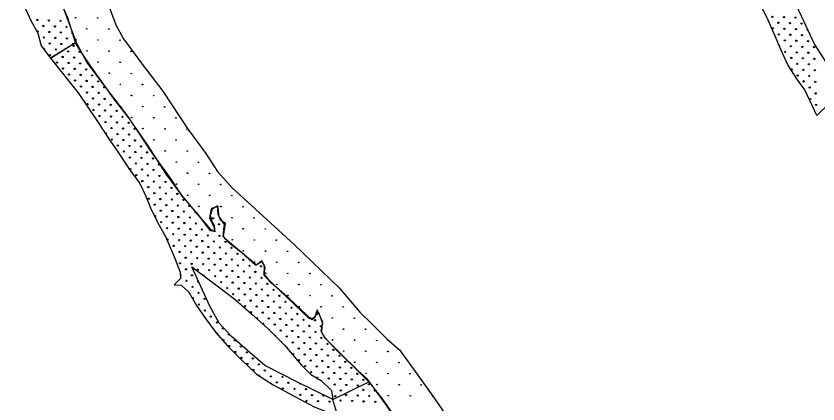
# Model space of a CAD drawing. Extents: x 1612280 to 1883141, y 560852 to 780851.
# Drawn here: x 1698846 to 1712819, y 669510 to 676275 of the extents above; entities that cross this region are included whole.
import ezdxf

# ---------------------------------------------------------------- set-up
doc = ezdxf.new("R2010")
doc.units = 0
for name, color, linetype in [('DESIGN - EROSION CONTROL - Devices', 7, 'Continuous'), ('DESIGN - SCRATCH - User 1', 7, 'Continuous'), ('DESIGN - TRAFFIC CONTROL PERMANENT - Pavement Marking Text', 7, 'Continuous')]:
    doc.layers.add(name, color=color, linetype=linetype)

msp = doc.modelspace()

# ---------------------------------------------------------------- linework, layer by layer
at = {"layer": 'DESIGN - EROSION CONTROL - Devices'}
for centre in [(1699884, 676246), (1699884, 676246), (1700268, 676242), (1700268, 676242), (1700078, 676051), (1700078, 676051), (1700463, 676048), (1700463, 676048), (1699888, 675861), (1699888, 675861), (1700272, 675857), (1700272, 675857), (1700657, 675853), (1700657, 675853), (1700082, 675667), (1700082, 675667), (1700466, 675663), (1700466, 675663), (1700851, 675659), (1700851, 675659), (1700276, 675473), (1700276, 675473), (1700660, 675469), (1700660, 675469), (1700470, 675279), (1700470, 675279), (1700855, 675275), (1700855, 675275), (1700664, 675084), (1700664, 675084), (1701049, 675081), (1701049, 675081), (1700858, 674890), (1700858, 674890), (1701243, 674887), (1701243, 674887), (1700668, 674700), (1700668, 674700), (1701053, 674696), (1701053, 674696), (1701437, 674692), (1701437, 674692), (1700862, 674506), (1700862, 674506), (1701247, 674502), (1701247, 674502), (1701631, 674498), (1701631, 674498), (1701056, 674312), (1701056, 674312), (1701441, 674308), (1701441, 674308), (1701825, 674304), (1701825, 674304), (1701250, 674117), (1701250, 674117), (1701635, 674114), (1701635, 674114), (1701445, 673923), (1701445, 673923), (1701829, 673920), (1701829, 673920), (1701639, 673729), (1701639, 673729), (1702023, 673725), (1702023, 673725), (1701833, 673535), (1701833, 673535), (1702217, 673531), (1702217, 673531), (1701642, 673345), (1701642, 673345), (1702027, 673341), (1702027, 673341), (1702412, 673337), (1702412, 673337), (1701837, 673150), (1701837, 673150), (1702221, 673147), (1702221, 673147), (1702606, 673143), (1702606, 673143), (1702031, 672956), (1702031, 672956), (1702415, 672953), (1702415, 672953), (1702800, 672949), (1702800, 672949), (1702609, 672758), (1702609, 672758), (1702994, 672755), (1702994, 672755), (1702804, 672564), (1702804, 672564), (1703188, 672561), (1703188, 672561), (1702613, 672374), (1702613, 672374), (1702998, 672370), (1702998, 672370), (1703382, 672366), (1703382, 672366), (1702807, 672180), (1702807, 672180), (1703192, 672176), (1703192, 672176), (1703576, 672172), (1703576, 672172), (1703001, 671986), (1703001, 671986), (1703386, 671982), (1703386, 671982), (1703771, 671978), (1703771, 671978), (1703196, 671791), (1703196, 671791), (1703580, 671788), (1703580, 671788), (1703965, 671784), (1703965, 671784), (1703390, 671597), (1703390, 671597), (1703774, 671594), (1703774, 671594), (1704159, 671590), (1704159, 671590), (1703584, 671403), (1703584, 671403), (1703968, 671399), (1703968, 671399), (1704353, 671396), (1704353, 671396), (1703778, 671209), (1703778, 671209), (1704163, 671205), (1704163, 671205), (1704547, 671202), (1704547, 671202), (1703972, 671015), (1703972, 671015), (1704357, 671011), (1704357, 671011), (1704741, 671007), (1704741, 671007), (1704551, 670817), (1704551, 670817), (1704935, 670813), (1704935, 670813), (1704360, 670627), (1704360, 670627), (1704745, 670623), (1704745, 670623), (1705130, 670619), (1705130, 670619), (1704555, 670432), (1704555, 670432), (1704939, 670429), (1704939, 670429), (1705324, 670425), (1705324, 670425), (1704749, 670238), (1704749, 670238), (1705133, 670235), (1705133, 670235), (1705518, 670231), (1705518, 670231), (1704943, 670044), (1704943, 670044), (1705327, 670040), (1705327, 670040), (1705712, 670037), (1705712, 670037), (1705137, 669850), (1705137, 669850), (1705522, 669846), (1705522, 669846), (1705906, 669843), (1705906, 669843), (1705331, 669656), (1705331, 669656), (1705716, 669652), (1705716, 669652)]:
    msp.add_circle(centre, 5.28, dxfattribs=at)
msp.add_arc((1706100, 669648), 5.28, 88.8818, 341.4616, dxfattribs=at)
at = {"layer": 'DESIGN - SCRATCH - User 1'}
for points in [[(1699349, 679590), (1699206, 679224), (1699086, 678858), (1699069, 678658), (1698994, 678435), (1698874, 678223), (1698846, 678006), (1698857, 677646), (1698874, 677337), (1698880, 677045), (1698926, 676742), (1698983, 676462), (1699103, 676199), (1699223, 675976), (1699286, 675758), (1699446, 675541)], [(1699349, 679590), (1699206, 679224), (1699086, 678858), (1699069, 678658), (1698994, 678435), (1698874, 678223), (1698846, 678006), (1698857, 677646), (1698874, 677337), (1698880, 677045), (1698926, 676742), (1698983, 676462), (1699103, 676199), (1699223, 675976), (1699286, 675758), (1699446, 675541)], [(1699446, 675541), (1699880, 675811), (1699749, 676245), (1699543, 676708), (1699480, 676942), (1699469, 677440), (1699480, 677852), (1699532, 678223), (1699594, 678504), (1699703, 678870), (1699777, 679075)], [(1699446, 675541), (1699880, 675811), (1699749, 676245), (1699543, 676708), (1699480, 676942), (1699469, 677440), (1699480, 677852), (1699532, 678223), (1699594, 678504), (1699703, 678870), (1699777, 679075)], [(1712801, 674541), (1712590, 674987), (1712461, 675165), (1712294, 675422), (1712172, 675690), (1712055, 675963), (1711926, 676253), (1711787, 676526), (1711642, 676822), (1711514, 677117), (1711397, 677435), (1711263, 677658), (1711062, 677982), (1710895, 678272), (1710722, 678590), (1710544, 678869), (1710405, 679042)], [(1712801, 674541), (1712590, 674987), (1712461, 675165), (1712294, 675422), (1712172, 675690), (1712055, 675963), (1711926, 676253), (1711787, 676526), (1711642, 676822), (1711514, 677117), (1711397, 677435), (1711263, 677658), (1711062, 677982), (1710895, 678272), (1710722, 678590), (1710544, 678869), (1710405, 679042)], [(1711026, 679078), (1711258, 678679), (1711508, 678205), (1711759, 677776), (1711915, 677502), (1712188, 676989), (1712439, 676465), (1712606, 676102), (1712757, 675779), (1712863, 675617), (1712997, 675405), (1713225, 674953), (1712801, 674541)], [(1711026, 679078), (1711258, 678679), (1711508, 678205), (1711759, 677776), (1711915, 677502), (1712188, 676989), (1712439, 676465), (1712606, 676102), (1712757, 675779), (1712863, 675617), (1712997, 675405), (1713225, 674953), (1712801, 674541)], [(1701241, 673852), (1700791, 674527), (1700443, 674983), (1700082, 675471), (1699899, 675809), (1699773, 676152), (1699637, 676504), (1699472, 676893), (1699484, 677112)], [(1701241, 673852), (1700791, 674527), (1700443, 674983), (1700082, 675471), (1699899, 675809), (1699773, 676152), (1699637, 676504), (1699472, 676893), (1699484, 677112)], [(1700234, 677102), (1700231, 677025), (1700332, 676785), (1700474, 676417), (1700584, 676119), (1700717, 675875), (1701043, 675433), (1701401, 674963), (1701865, 674267)], [(1700234, 677102), (1700231, 677025), (1700332, 676785), (1700474, 676417), (1700584, 676119), (1700717, 675875), (1701043, 675433), (1701401, 674963), (1701865, 674267)], [(1702307, 672514), (1702245, 672547), (1702021, 672807), (1701752, 673130), (1701465, 673512), (1701151, 674010), (1700810, 674500), (1700572, 674805), (1700146, 675406), (1699998, 675622), (1699881, 675810), (1699448, 675540)], [(1702307, 672514), (1702245, 672547), (1702021, 672807), (1701752, 673130), (1701465, 673512), (1701151, 674010), (1700810, 674500), (1700572, 674805), (1700146, 675406), (1699998, 675622), (1699881, 675810), (1699448, 675540)], [(1699448, 675540), (1699929, 674938), (1700255, 674456), (1700461, 674135), (1700621, 673909), (1700812, 673618), (1701002, 673357), (1701102, 673147), (1701188, 672931), (1701313, 672680), (1701453, 672429), (1701609, 672063), (1701704, 671807), (1701709, 671697), (1701601, 671586)], [(1699448, 675540), (1699929, 674938), (1700255, 674456), (1700461, 674135), (1700621, 673909), (1700812, 673618), (1701002, 673357), (1701102, 673147), (1701188, 672931), (1701313, 672680), (1701453, 672429), (1701609, 672063), (1701704, 671807), (1701709, 671697), (1701601, 671586)], [(1701843, 674299), (1702155, 673879), (1702358, 673567), (1702610, 673279), (1703690, 672292)], [(1701843, 674299), (1702155, 673879), (1702358, 673567), (1702610, 673279), (1703690, 672292)], [(1702233, 672530), (1702027, 672807), (1701759, 673112), (1701539, 673450), (1701241, 673852)], [(1702233, 672530), (1702027, 672807), (1701759, 673112), (1701539, 673450), (1701241, 673852)], [(1702491, 672389), (1702458, 672436), (1702477, 672540), (1702496, 672657), (1702416, 672709), (1702369, 672821), (1702355, 672962), (1702247, 672915), (1702214, 672751), (1702294, 672605), (1702304, 672516), (1702233, 672530)], [(1702491, 672389), (1702458, 672436), (1702477, 672540), (1702496, 672657), (1702416, 672709), (1702369, 672821), (1702355, 672962), (1702247, 672915), (1702214, 672751), (1702294, 672605), (1702304, 672516), (1702233, 672530)], [(1704118, 671114), (1703998, 670979), (1703612, 671345), (1703291, 671621), (1703170, 671782), (1703185, 671887), (1703135, 671997), (1703020, 671932), (1702779, 672148), (1702584, 672299), (1702453, 672429), (1702468, 672559), (1702478, 672640), (1702388, 672780), (1702363, 672966), (1702261, 672907), (1702227, 672796), (1702262, 672672), (1702296, 672621), (1702307, 672514)], [(1704118, 671114), (1703998, 670979), (1703612, 671345), (1703291, 671621), (1703170, 671782), (1703185, 671887), (1703135, 671997), (1703020, 671932), (1702779, 672148), (1702584, 672299), (1702453, 672429), (1702468, 672559), (1702478, 672640), (1702388, 672780), (1702363, 672966), (1702261, 672907), (1702227, 672796), (1702262, 672672), (1702296, 672621), (1702307, 672514)], [(1703035, 671929), (1702491, 672389)], [(1703035, 671929), (1702491, 672389)], [(1703690, 672292), (1704479, 671537)], [(1703690, 672292), (1704479, 671537)], [(1703171, 671751), (1703176, 671920), (1703129, 672009), (1703035, 671929)], [(1703171, 671751), (1703176, 671920), (1703129, 672009), (1703035, 671929)], [(1704366, 669589), (1703740, 669896), (1703183, 670183), (1702926, 670402), (1702602, 670688), (1702383, 670922), (1702221, 671216), (1701909, 671899)], [(1701909, 671899), (1702399, 671537), (1702662, 671333), (1702953, 671077), (1703235, 670828), (1703522, 670537), (1703820, 670187), (1703982, 670024), (1704162, 669919), (1704340, 669745), (1704366, 669590)], [(1704366, 669589), (1703740, 669896), (1703183, 670183), (1702926, 670402), (1702602, 670688), (1702383, 670922), (1702221, 671216), (1701909, 671899)], [(1701909, 671899), (1702399, 671537), (1702662, 671333), (1702953, 671077), (1703235, 670828), (1703522, 670537), (1703820, 670187), (1703982, 670024), (1704162, 669919), (1704340, 669745), (1704366, 669590)], [(1703959, 670995), (1703171, 671751)], [(1703959, 670995), (1703171, 671751)], [(1701601, 671586), (1701726, 671581), (1701857, 671461), (1701992, 671225), (1702147, 670999), (1702328, 670758), (1702523, 670527), (1702764, 670292), (1703035, 670031), (1703326, 669845), (1703692, 669649), (1704043, 669459), (1704454, 669296), (1704366, 669589)], [(1701601, 671586), (1701726, 671581), (1701857, 671461), (1701992, 671225), (1702147, 670999), (1702328, 670758), (1702523, 670527), (1702764, 670292), (1703035, 670031), (1703326, 669845), (1703692, 669649), (1704043, 669459), (1704454, 669296), (1704366, 669589)], [(1704479, 671537), (1704836, 671113), (1705037, 670912), (1705315, 670638), (1705528, 670452), (1705845, 670015), (1706135, 669605), (1706394, 669235), (1706594, 668905), (1706921, 668477), (1706984, 668311), (1707150, 668232), (1707330, 668095), (1707447, 668035)], [(1704479, 671537), (1704836, 671113), (1705037, 670912), (1705315, 670638), (1705528, 670452), (1705845, 670015), (1706135, 669605), (1706394, 669235), (1706594, 668905), (1706921, 668477), (1706984, 668311), (1707150, 668232), (1707330, 668095), (1707447, 668035)], [(1704175, 670756), (1704185, 670948), (1704091, 671150), (1704049, 671009), (1703959, 670995)], [(1704175, 670756), (1704185, 670948), (1704091, 671150), (1704049, 671009), (1703959, 670995)], [(1704366, 669590), (1704994, 669896), (1704725, 670161), (1704439, 670437), (1704218, 670673), (1704163, 670778), (1704193, 670919), (1704118, 671114)], [(1704366, 669590), (1704994, 669896), (1704725, 670161), (1704439, 670437), (1704218, 670673), (1704163, 670778), (1704193, 670919), (1704118, 671114)], [(1707744, 667327), (1707609, 667308), (1707261, 667287), (1706929, 667458), (1706757, 667588), (1706498, 667713), (1706352, 667864), (1706259, 668108), (1705973, 668482), (1705765, 668825), (1705521, 669173), (1705236, 669579), (1704971, 669942), (1704805, 670088), (1704509, 670379), (1704238, 670649), (1704175, 670756)], [(1707744, 667327), (1707609, 667308), (1707261, 667287), (1706929, 667458), (1706757, 667588), (1706498, 667713), (1706352, 667864), (1706259, 668108), (1705973, 668482), (1705765, 668825), (1705521, 669173), (1705236, 669579), (1704971, 669942), (1704805, 670088), (1704509, 670379), (1704238, 670649), (1704175, 670756)], [(1704454, 669296), (1704367, 669589), (1704994, 669896), (1705243, 669576), (1705522, 669172), (1705666, 668977), (1705954, 668531), (1706149, 668243), (1706269, 668102), (1706405, 667830), (1706488, 667721)], [(1704454, 669296), (1704367, 669589), (1704994, 669896), (1705243, 669576), (1705522, 669172), (1705666, 668977), (1705954, 668531), (1706149, 668243), (1706269, 668102), (1706405, 667830), (1706488, 667721)]]:
    msp.add_lwpolyline(points, dxfattribs=at)
msp.add_circle((1712750, 675732), 10.6, dxfattribs=at)
msp.add_circle((1712750, 675732), 10.6, dxfattribs=at)
msp.add_arc((1701711, 671761), 10.6, 248.3447, 116.8603, dxfattribs=at)
at = {"layer": 'DESIGN - TRAFFIC CONTROL PERMANENT - Pavement Marking Text'}
for centre in [(1699217, 676206), (1699217, 676206), (1699418, 676199), (1699418, 676199), (1699620, 676192), (1699620, 676192), (1712025, 676262), (1712025, 676262), (1712227, 676255), (1712227, 676255), (1712428, 676247), (1712428, 676247), (1699321, 676102), (1699321, 676102), (1699523, 676094), (1699523, 676094), (1699724, 676087), (1699724, 676087), (1712033, 676061), (1712033, 676061), (1712130, 676158), (1712130, 676158), (1712234, 676053), (1712234, 676053), (1712331, 676150), (1712331, 676150), (1712436, 676046), (1712436, 676046), (1712533, 676143), (1712533, 676143), (1699224, 676005), (1699224, 676005), (1699329, 675900), (1699329, 675900), (1699426, 675997), (1699426, 675997), (1699627, 675990), (1699627, 675990), (1712137, 675956), (1712137, 675956), (1712339, 675949), (1712339, 675949), (1712540, 675941), (1712540, 675941), (1699433, 675796), (1699433, 675796), (1699530, 675893), (1699530, 675893), (1699635, 675788), (1699635, 675788), (1699732, 675885), (1699732, 675885), (1699851, 675756), (1699851, 675756), (1712242, 675851), (1712242, 675851), (1712443, 675844), (1712443, 675844), (1712645, 675837), (1712645, 675837), (1699538, 675691), (1699538, 675691), (1699754, 675659), (1699754, 675659), (1699956, 675652), (1699956, 675652), (1712249, 675650), (1712249, 675650), (1712346, 675747), (1712346, 675747), (1712451, 675642), (1712451, 675642), (1712548, 675739), (1712548, 675739), (1712652, 675635), (1712652, 675635), (1699441, 675594), (1699441, 675594), (1699657, 675562), (1699657, 675562), (1699859, 675554), (1699859, 675554), (1712354, 675545), (1712354, 675545), (1712555, 675538), (1712555, 675538), (1712757, 675530), (1712757, 675530), (1699560, 675465), (1699560, 675465), (1699665, 675360), (1699665, 675360), (1699762, 675457), (1699762, 675457), (1699866, 675353), (1699866, 675353), (1699963, 675450), (1699963, 675450), (1700068, 675345), (1700068, 675345), (1712361, 675344), (1712361, 675344), (1712458, 675441), (1712458, 675441), (1712563, 675336), (1712563, 675336), (1712660, 675433), (1712660, 675433), (1699769, 675256), (1699769, 675256), (1699971, 675248), (1699971, 675248), (1700172, 675241), (1700172, 675241), (1712466, 675239), (1712466, 675239), (1712667, 675232), (1712667, 675232), (1712764, 675329), (1712764, 675329), (1699874, 675151), (1699874, 675151), (1700075, 675144), (1700075, 675144), (1700277, 675136), (1700277, 675136), (1712570, 675135), (1712570, 675135), (1712772, 675127), (1712772, 675127), (1699978, 675047), (1699978, 675047), (1700083, 674942), (1700083, 674942), (1700180, 675039), (1700180, 675039), (1700284, 674935), (1700284, 674935), (1700381, 675032), (1700381, 675032), (1712675, 675030), (1712675, 675030), (1712779, 674926), (1712779, 674926), (1700187, 674838), (1700187, 674838), (1700389, 674830), (1700389, 674830), (1712682, 674828), (1712682, 674828), (1700090, 674741), (1700090, 674741), (1700195, 674636), (1700195, 674636), (1700292, 674733), (1700292, 674733), (1700493, 674726), (1700493, 674726), (1712787, 674724), (1712787, 674724), (1700299, 674532), (1700299, 674532), (1700396, 674629), (1700396, 674629), (1700501, 674524), (1700501, 674524), (1700598, 674621), (1700598, 674621), (1700702, 674517), (1700702, 674517), (1700404, 674427), (1700404, 674427), (1700605, 674419), (1700605, 674419), (1700807, 674412), (1700807, 674412), (1700508, 674322), (1700508, 674322), (1700613, 674218), (1700613, 674218), (1700710, 674315), (1700710, 674315), (1700912, 674307), (1700912, 674307), (1700516, 674121), (1700516, 674121), (1700717, 674113), (1700717, 674113), (1700814, 674210), (1700814, 674210), (1700919, 674106), (1700919, 674106), (1700620, 674016), (1700620, 674016), (1700822, 674009), (1700822, 674009), (1701024, 674001), (1701024, 674001), (1700725, 673912), (1700725, 673912), (1700829, 673807), (1700829, 673807), (1700926, 673904), (1700926, 673904), (1701031, 673800), (1701031, 673800), (1701128, 673897), (1701128, 673897), (1700934, 673703), (1700934, 673703), (1701136, 673695), (1701136, 673695), (1701233, 673792), (1701233, 673792), (1701337, 673688), (1701337, 673688), (1700837, 673606), (1700837, 673606), (1701039, 673598), (1701039, 673598), (1701240, 673591), (1701240, 673591), (1700941, 673501), (1700941, 673501), (1701046, 673397), (1701046, 673397), (1701143, 673494), (1701143, 673494), (1701248, 673389), (1701248, 673389), (1701345, 673486), (1701345, 673486), (1701449, 673382), (1701449, 673382), (1701151, 673292), (1701151, 673292), (1701352, 673285), (1701352, 673285), (1701554, 673277), (1701554, 673277), (1701255, 673187), (1701255, 673187), (1701457, 673180), (1701457, 673180), (1701658, 673173), (1701658, 673173), (1701158, 673090), (1701158, 673090), (1701263, 672986), (1701263, 672986), (1701360, 673083), (1701360, 673083), (1701464, 672978), (1701464, 672978), (1701561, 673075), (1701561, 673075), (1701666, 672971), (1701666, 672971), (1701763, 673068), (1701763, 673068), (1701867, 672963), (1701867, 672963), (1701367, 672881), (1701367, 672881), (1701569, 672874), (1701569, 672874), (1701770, 672866), (1701770, 672866), (1701375, 672680), (1701375, 672680), (1701472, 672777), (1701472, 672777), (1701673, 672769), (1701673, 672769), (1701875, 672762), (1701875, 672762), (1702278, 672747), (1702278, 672747), (1701479, 672575), (1701479, 672575), (1701576, 672672), (1701576, 672672), (1701681, 672568), (1701681, 672568), (1701778, 672665), (1701778, 672665), (1701882, 672560), (1701882, 672560), (1701979, 672657), (1701979, 672657), (1702084, 672553), (1702084, 672553), (1702383, 672642), (1702383, 672642), (1701584, 672471), (1701584, 672471), (1701785, 672463), (1701785, 672463), (1701987, 672456), (1701987, 672456), (1702188, 672448), (1702188, 672448), (1702390, 672441), (1702390, 672441), (1701591, 672269), (1701591, 672269), (1701688, 672366), (1701688, 672366), (1701793, 672262), (1701793, 672262), (1701890, 672359), (1701890, 672359), (1702091, 672351), (1702091, 672351), (1702293, 672344), (1702293, 672344), (1702495, 672336), (1702495, 672336), (1701696, 672164), (1701696, 672164), (1701897, 672157), (1701897, 672157), (1701994, 672254), (1701994, 672254), (1702099, 672150), (1702099, 672150), (1702196, 672247), (1702196, 672247), (1702300, 672142), (1702300, 672142), (1702398, 672239), (1702398, 672239), (1702502, 672135), (1702502, 672135), (1702599, 672232), (1702599, 672232), (1702704, 672127), (1702704, 672127), (1701800, 672060), (1701800, 672060), (1702002, 672052), (1702002, 672052), (1702203, 672045), (1702203, 672045), (1702405, 672038), (1702405, 672038), (1702607, 672030), (1702607, 672030), (1702808, 672023), (1702808, 672023), (1701703, 671963), (1701703, 671963), (1701808, 671858), (1701808, 671858), (1701905, 671955), (1701905, 671955), (1702009, 671851), (1702009, 671851), (1702106, 671948), (1702106, 671948), (1702211, 671843), (1702211, 671843), (1702308, 671940), (1702308, 671940), (1702510, 671933), (1702510, 671933), (1702711, 671926), (1702711, 671926), (1702913, 671918), (1702913, 671918), (1703114, 671911), (1703114, 671911), (1701912, 671754), (1701912, 671754), (1702315, 671739), (1702315, 671739), (1702412, 671836), (1702412, 671836), (1702517, 671731), (1702517, 671731), (1702614, 671828), (1702614, 671828), (1702719, 671724), (1702719, 671724), (1702816, 671821), (1702816, 671821), (1702920, 671716), (1702920, 671716), (1703017, 671813), (1703017, 671813), (1703122, 671709), (1703122, 671709), (1701815, 671657), (1701815, 671657), (1702420, 671634), (1702420, 671634), (1702622, 671627), (1702622, 671627), (1702823, 671619), (1702823, 671619), (1703025, 671612), (1703025, 671612), (1703226, 671604), (1703226, 671604), (1701920, 671552), (1701920, 671552), (1702024, 671448), (1702024, 671448), (1702524, 671530), (1702524, 671530), (1702629, 671425), (1702629, 671425), (1702726, 671522), (1702726, 671522), (1702928, 671515), (1702928, 671515), (1703129, 671507), (1703129, 671507), (1703331, 671500), (1703331, 671500), (1702129, 671343), (1702129, 671343), (1702734, 671321), (1702734, 671321), (1702831, 671418), (1702831, 671418), (1702935, 671313), (1702935, 671313), (1703032, 671410), (1703032, 671410), (1703137, 671306), (1703137, 671306), (1703234, 671403), (1703234, 671403), (1703338, 671298), (1703338, 671298), (1703435, 671395), (1703435, 671395), (1703540, 671291), (1703540, 671291), (1702032, 671246), (1702032, 671246), (1702838, 671216), (1702838, 671216), (1703040, 671209), (1703040, 671209), (1703241, 671201), (1703241, 671201), (1703443, 671194), (1703443, 671194), (1703645, 671186), (1703645, 671186), (1702136, 671141), (1702136, 671141), (1702241, 671037), (1702241, 671037), (1702943, 671112), (1702943, 671112), (1703144, 671104), (1703144, 671104), (1703346, 671097), (1703346, 671097), (1703547, 671089), (1703547, 671089), (1703749, 671082), (1703749, 671082), (1702345, 670932), (1702345, 670932), (1703249, 671000), (1703249, 671000), (1703353, 670895), (1703353, 670895), (1703450, 670992), (1703450, 670992), (1703555, 670888), (1703555, 670888), (1703652, 670985), (1703652, 670985), (1703757, 670880), (1703757, 670880), (1703854, 670977), (1703854, 670977), (1703958, 670873), (1703958, 670873), (1704055, 670970), (1704055, 670970), (1704160, 670865), (1704160, 670865), (1702450, 670828), (1702450, 670828), (1702554, 670723), (1702554, 670723), (1703458, 670791), (1703458, 670791), (1703659, 670783), (1703659, 670783), (1703861, 670776), (1703861, 670776), (1704063, 670768), (1704063, 670768), (1702457, 670626), (1702457, 670626), (1702659, 670619), (1702659, 670619), (1703562, 670686), (1703562, 670686), (1703764, 670679), (1703764, 670679), (1703966, 670671), (1703966, 670671), (1704167, 670664), (1704167, 670664), (1702562, 670522), (1702562, 670522), (1702763, 670514), (1702763, 670514), (1703667, 670581), (1703667, 670581), (1703771, 670477), (1703771, 670477), (1703869, 670574), (1703869, 670574), (1703973, 670469), (1703973, 670469), (1704070, 670567), (1704070, 670567), (1704175, 670462), (1704175, 670462), (1704272, 670559), (1704272, 670559), (1704376, 670454), (1704376, 670454), (1702666, 670417), (1702666, 670417), (1702771, 670313), (1702771, 670313), (1702868, 670410), (1702868, 670410), (1702972, 670305), (1702972, 670305), (1703674, 670380), (1703674, 670380), (1703876, 670372), (1703876, 670372), (1704078, 670365), (1704078, 670365), (1704279, 670357), (1704279, 670357), (1704481, 670350), (1704481, 670350), (1702875, 670208), (1702875, 670208), (1703077, 670201), (1703077, 670201), (1703779, 670275), (1703779, 670275), (1703883, 670171), (1703883, 670171), (1703981, 670268), (1703981, 670268), (1704182, 670260), (1704182, 670260), (1704384, 670253), (1704384, 670253), (1704585, 670245), (1704585, 670245), (1702980, 670104), (1702980, 670104), (1703182, 670096), (1703182, 670096), (1703988, 670066), (1703988, 670066), (1704085, 670163), (1704085, 670163), (1704190, 670059), (1704190, 670059), (1704287, 670156), (1704287, 670156), (1704391, 670051), (1704391, 670051), (1704488, 670148), (1704488, 670148), (1704593, 670044), (1704593, 670044), (1704690, 670141), (1704690, 670141), (1704794, 670036), (1704794, 670036), (1703286, 669992), (1703286, 669992), (1703391, 669887), (1703391, 669887), (1703488, 669984), (1703488, 669984), (1704294, 669954), (1704294, 669954), (1704496, 669947), (1704496, 669947), (1704697, 669939), (1704697, 669939), (1704899, 669932), (1704899, 669932), (1703495, 669782), (1703495, 669782), (1703592, 669880), (1703592, 669880), (1703697, 669775), (1703697, 669775), (1703898, 669768), (1703898, 669768), (1704399, 669850), (1704399, 669850), (1704503, 669745), (1704503, 669745), (1704600, 669842), (1704600, 669842), (1704802, 669835), (1704802, 669835), (1704896, 669756), (1704896, 669756), (1704993, 669853), (1704993, 669853), (1703801, 669670), (1703801, 669670), (1704003, 669663), (1704003, 669663), (1704205, 669656), (1704205, 669656), (1704406, 669648), (1704406, 669648), (1704597, 669667), (1704597, 669667), (1704799, 669659), (1704799, 669659), (1705000, 669652), (1705000, 669652), (1703906, 669566), (1703906, 669566), (1704107, 669558), (1704107, 669558), (1704309, 669551), (1704309, 669551), (1704500, 669570), (1704500, 669570), (1704702, 669562), (1704702, 669562), (1704903, 669555), (1704903, 669555), (1705105, 669547), (1705105, 669547)]:
    msp.add_circle(centre, 10.6, dxfattribs=at)
for centre, start, end in [((1712638, 676038), 121.2597, 288.636), ((1699829, 675982), 112.0518, 281.5557), ((1699836, 675781), 48.9203, 195.066), ((1712145, 675754), 289.2031, 117.168), ((1699336, 675699), 278.3108, 154.5619), ((1700060, 675547), 183.2837, 245.697), ((1700486, 674927), 127.5113, 303.1242), ((1699986, 674845), 333.401, 94.7661), ((1700411, 674225), 260.373, 164.8832), ((1701016, 674203), 122.5063, 307.2305), ((1701972, 672859), 102.5132, 337.0613), ((1702375, 672844), 73.4624, 301.9175), ((1701270, 672784), 246.9024, 166.1993), ((1702076, 672754), 174.636, 266.8532), ((1701487, 672374), 237.2352, 168.7569), ((1701599, 672067), 340.3531, 65.639), ((1702114, 671746), 327.3792, 139.6975), ((1702017, 671649), 82.0057, 327.2354), ((1701927, 671351), 263.2204, 156.4966), ((1703047, 671007), 241.918, 215.3503), ((1703152, 670903), 313.7094, 143.5589), ((1702353, 670731), 303.9657, 136.5808), ((1703256, 670798), 348.9799, 100.2343), ((1703361, 670693), 342.5484, 106.6657), ((1703465, 670589), 336.4807, 112.7335), ((1703570, 670484), 297.0946, 143.5628), ((1703383, 670089), 201.6671, 283.9414), ((1703084, 669999), 327.8028, 147.0945), ((1704093, 669962), 319.9312, 159.5224), ((1703794, 669872), 164.5078, 323.2452), ((1705097, 669749), 71.0248, 4.5216), ((1705202, 669644), 195.4259, 240.1204)]:
    msp.add_arc(centre, 10.6, start, end, dxfattribs=at)

doc.saveas('drawing.dxf')
